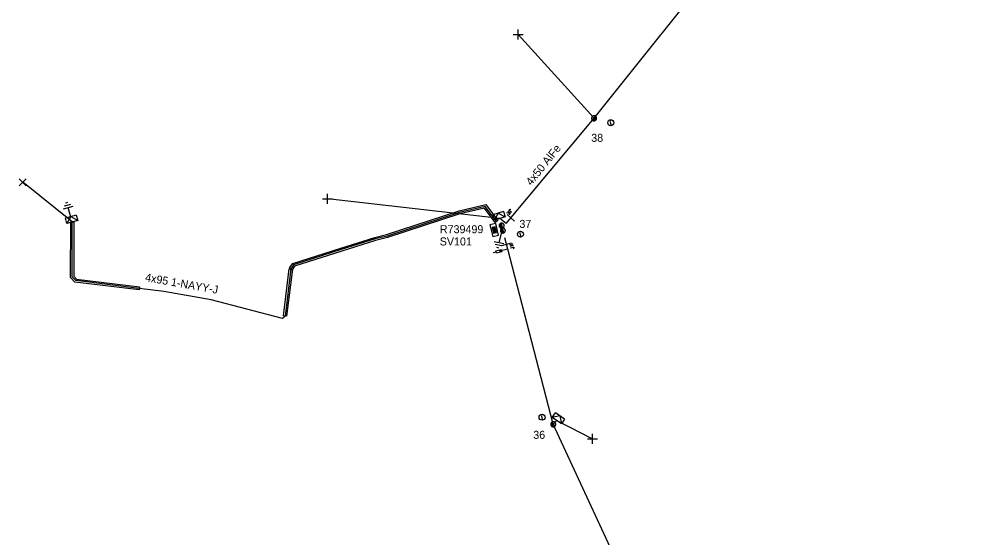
# Model space of a CAD drawing. Extents: x -544780 to -541582, y -1198995 to -1196551.
# Drawn here: x -544351.3 to -544231.5, y -1198264.4 to -1198199.6 of the extents above; entities that cross this region are included whole.
import ezdxf

# ---------------------------------------------------------------- set-up
doc = ezdxf.new("R2010")
doc.units = 0
for name, color, linetype in [('Vrstva 1', 7, 'Continuous'), ('Vrstva 10', 7, 'Continuous'), ('Vrstva 13', 7, 'Continuous'), ('Vrstva 14', 7, 'Continuous'), ('Vrstva 15', 7, 'Continuous'), ('Vrstva 16', 7, 'Continuous'), ('Vrstva 18', 7, 'Continuous'), ('Vrstva 2', 7, 'Continuous'), ('Vrstva 20', 7, 'Continuous'), ('Vrstva 28', 7, 'Continuous'), ('Vrstva 29', 7, 'Continuous'), ('Vrstva 30', 7, 'Continuous'), ('Vrstva 31', 7, 'Continuous'), ('Vrstva 34', 7, 'Continuous'), ('Vrstva 36', 7, 'Continuous'), ('Vrstva 5', 7, 'Continuous'), ('Vrstva 59', 7, 'Continuous'), ('Vrstva 6', 7, 'Continuous'), ('Vrstva 8', 7, 'Continuous'), ('Vrstva 9', 7, 'Continuous')]:
    doc.layers.add(name, color=color, linetype=linetype)

# ---------------------------------------------------------------- blocks, each defined once
blk = doc.blocks.new('NN440')
at = {"layer": 'Vrstva 2'}
for points in [[(0.63, 0), (0.63, 0.06), (0.62, 0.13), (0.6, 0.19), (0.58, 0.25), (0.55, 0.31), (0.51, 0.37), (0.47, 0.42), (0.42, 0.46), (0.37, 0.51), (0.32, 0.54), (0.26, 0.57), (0.2, 0.59), (0.13, 0.61), (0.07, 0.62), (0, 0.63), (-0.06, 0.62), (-0.13, 0.61), (-0.19, 0.59), (-0.26, 0.57), (-0.31, 0.54), (-0.37, 0.51), (-0.42, 0.46), (-0.47, 0.42), (-0.51, 0.37), (-0.54, 0.31), (-0.57, 0.25), (-0.6, 0.19), (-0.62, 0.13), (-0.63, 0.06), (-0.63, 0), (-0.63, -0.07), (-0.62, -0.14), (-0.6, -0.2), (-0.57, -0.26), (-0.54, -0.32), (-0.51, -0.37), (-0.47, -0.43), (-0.42, -0.47), (-0.37, -0.51), (-0.31, -0.55), (-0.26, -0.58), (-0.19, -0.6), (-0.13, -0.62), (-0.06, -0.63), (0, -0.63), (0.07, -0.63), (0.13, -0.62), (0.2, -0.6), (0.26, -0.58), (0.32, -0.55), (0.37, -0.51), (0.42, -0.47), (0.47, -0.43), (0.51, -0.37), (0.55, -0.32), (0.58, -0.26), (0.6, -0.2), (0.62, -0.14), (0.63, -0.07), (0.63, 0)], [(-0.63, 0), (0.63, 0)], [(-0.6, -0.18), (0.57, -0.18)], [(-0.51, -0.32), (0.5, -0.32)], [(-0.37, -0.47), (0.35, -0.47)]]:
    blk.add_lwpolyline(points, dxfattribs=at)
blk = doc.blocks.new('NN450')
at = {"layer": 'Vrstva 2'}
for points in [[(0, 0), (0, 0.07), (-0.01, 0.13), (-0.03, 0.19), (-0.05, 0.25), (-0.08, 0.31), (-0.12, 0.37), (-0.16, 0.42), (-0.21, 0.46), (-0.26, 0.51), (-0.31, 0.54), (-0.37, 0.57), (-0.43, 0.59), (-0.5, 0.61), (-0.56, 0.62), (-0.63, 0.62), (-0.69, 0.62), (-0.75, 0.61), (-0.82, 0.59), (-0.88, 0.57), (-0.94, 0.54), (-0.99, 0.51), (-1.04, 0.46), (-1.09, 0.42), (-1.13, 0.37), (-1.17, 0.31), (-1.2, 0.25), (-1.22, 0.19), (-1.24, 0.13), (-1.25, 0.07), (-1.25, 0), (-1.25, -0.07), (-1.24, -0.13), (-1.22, -0.19), (-1.2, -0.25), (-1.17, -0.31), (-1.13, -0.37), (-1.09, -0.42), (-1.04, -0.46), (-0.99, -0.51), (-0.94, -0.54), (-0.88, -0.57), (-0.82, -0.59), (-0.75, -0.61), (-0.69, -0.62), (-0.62, -0.63), (-0.56, -0.62), (-0.5, -0.61), (-0.43, -0.59), (-0.37, -0.57), (-0.31, -0.54), (-0.26, -0.51), (-0.21, -0.46), (-0.16, -0.42), (-0.12, -0.37), (-0.08, -0.31), (-0.05, -0.25), (-0.03, -0.19), (-0.01, -0.13), (0, -0.07), (0, 0)], [(1.25, 0), (1.25, 0.07), (1.24, 0.13), (1.22, 0.19), (1.2, 0.25), (1.17, 0.31), (1.13, 0.37), (1.09, 0.42), (1.04, 0.46), (0.99, 0.51), (0.94, 0.54), (0.88, 0.57), (0.82, 0.59), (0.75, 0.61), (0.69, 0.62), (0.62, 0.62), (0.56, 0.62), (0.5, 0.61), (0.43, 0.59), (0.37, 0.57), (0.31, 0.54), (0.26, 0.51), (0.21, 0.46), (0.16, 0.42), (0.12, 0.37), (0.08, 0.31), (0.05, 0.25), (0.03, 0.19), (0.01, 0.13), (0, 0.07), (0, 0), (0, -0.07), (0.01, -0.13), (0.03, -0.19), (0.05, -0.25), (0.08, -0.31), (0.12, -0.37), (0.16, -0.42), (0.21, -0.46), (0.26, -0.51), (0.31, -0.54), (0.37, -0.57), (0.43, -0.59), (0.5, -0.61), (0.56, -0.62), (0.63, -0.63), (0.69, -0.62), (0.75, -0.61), (0.82, -0.59), (0.88, -0.57), (0.94, -0.54), (0.99, -0.51), (1.04, -0.46), (1.09, -0.42), (1.13, -0.37), (1.17, -0.31), (1.2, -0.25), (1.22, -0.19), (1.24, -0.13), (1.25, -0.07), (1.25, 0)], [(-1.25, 0), (1.25, 0)], [(-1.23, -0.16), (-0.02, -0.16)], [(-1.16, -0.32), (-0.09, -0.32)], [(-1.03, -0.47), (-0.22, -0.47)], [(0.02, -0.16), (1.23, -0.16)], [(0.09, -0.32), (1.16, -0.32)], [(0.22, -0.47), (1.03, -0.47)]]:
    blk.add_lwpolyline(points, dxfattribs=at)
blk = doc.blocks.new('NN840')
at = {"layer": 'Vrstva 15'}
for points in [[(0, 0.62), (0, -0.63)], [(-0.75, -0.71), (-0.75, -0.66)], [(-0.73, -0.76), (-0.75, -0.71)], [(-0.66, -0.8), (-0.73, -0.76)], [(-0.63, -0.8), (-0.66, -0.8)], [(-0.56, -0.76), (-0.63, -0.8)], [(-0.54, -0.71), (-0.56, -0.76)], [(-0.54, -0.38), (-0.54, -0.71)], [(-0.33, -0.38), (-0.33, -0.8)], [(-0.33, -0.64), (-0.13, -0.38)], [(-0.26, -0.56), (-0.09, -0.8)]]:
    blk.add_lwpolyline(points, dxfattribs=at)
blk = doc.blocks.new('NN770')
at = {"layer": 'Vrstva 10'}
for p, q in [((0, 0.19), (0, 0.26)), ((0, -0.28), (0, 0.11))]:
    blk.add_line(p, q, dxfattribs=at)
blk.add_circle((0, -0.01), 0.375, dxfattribs=at)
blk = doc.blocks.new('NN800')
at = {"layer": 'Vrstva 1'}
for points in [[(-0.44, 0.44), (0.44, -0.44)], [(-0.44, -0.44), (0.44, 0.44)]]:
    blk.add_lwpolyline(points, dxfattribs=at)
blk = doc.blocks.new('NN820')
at = {"layer": 'Vrstva 13'}
for points in [[(0, 0), (0, -1.05)], [(-0.16, -0.81), (0.16, -0.81)], [(-0.16, -1.47), (-0.16, -0.81)], [(0, -1.05), (-0.06, -0.93)], [(0, -1.05), (0.06, -0.93)], [(0.16, -0.81), (0.16, -1.47)], [(0.16, -1.47), (-0.16, -1.47)], [(0, -1.47), (0, -1.87)]]:
    blk.add_lwpolyline(points, dxfattribs=at)
blk = doc.blocks.new('NN620')
at = {"layer": 'Vrstva 8'}
for points in [[(0.75, 0), (-0.75, 0)], [(-0.75, 0), (-0.75, -0.75)], [(0.75, -0.75), (0.75, 0)], [(-0.75, -0.75), (0.75, -0.75)], [(0.37, -0.18), (-0.38, -0.18)], [(-0.38, -0.18), (-0.38, -0.56)], [(-0.38, -0.56), (0.37, -0.56)], [(0.32, -0.23), (-0.33, -0.23)], [(-0.33, -0.23), (-0.33, -0.51)], [(-0.33, -0.51), (0.32, -0.51)], [(0.27, -0.27), (-0.28, -0.27)], [(-0.28, -0.27), (-0.28, -0.46)], [(-0.28, -0.46), (0.27, -0.46)], [(0.23, -0.32), (-0.23, -0.32)], [(-0.23, -0.32), (-0.23, -0.42)], [(-0.23, -0.42), (0.23, -0.42)], [(-0.19, -0.37), (0.19, -0.37)], [(0.23, -0.42), (0.23, -0.32)], [(0.27, -0.46), (0.27, -0.27)], [(0.32, -0.51), (0.32, -0.23)], [(0.37, -0.56), (0.37, -0.18)]]:
    blk.add_lwpolyline(points, dxfattribs=at)
blk = doc.blocks.new('NN630')
at = {"layer": 'Vrstva 9'}
for points in [[(0, -0.7), (-0.7, 0)], [(-0.7, -0.7), (-0.7, 0), (0.7, 0), (0.7, -0.7)], [(-0.7, -0.7), (0.7, -0.7)], [(0, -0.7), (0.7, 0)]]:
    blk.add_lwpolyline(points, dxfattribs=at)
blk = doc.blocks.new('NN810')
at = {"layer": 'Vrstva 14'}
for points in [[(0, -0.64), (0, -1.89)], [(0.63, -1.89), (-0.62, -1.89)], [(0.39, -2.2), (-0.4, -2.2)], [(0, -2.52), (-0.12, -2.52)], [(0.14, -2.52), (0, -2.52)]]:
    blk.add_lwpolyline(points, dxfattribs=at)

msp = doc.modelspace()

# ---------------------------------------------------------------- linework, layer by layer
at = {"layer": 'Vrstva 1'}
for points in [[(-544290.53, -1198225.14), (-544279.54, -1198212.01), (-544262.67, -1198190.89), (-544248.51, -1198167.31), (-544231.49, -1198139.52)], [(-544283.1, -1198305.83), (-544276.44, -1198267.87), (-544284.63, -1198250.19), (-544290.32, -1198228.33), (-544290.69, -1198226.91)]]:
    msp.add_lwpolyline(points, dxfattribs=at)
at = {"layer": 'Vrstva 20'}
for points in [[(-544317.57, -1198230.69), (-544317.17, -1198230.13), (-544311.17, -1198228.21), (-544306.92, -1198226.87), (-544305.44, -1198226.51), (-544296.38, -1198223.56), (-544293.06, -1198222.78), (-544292.18, -1198223.93), (-544291.56, -1198224.77), (-544291.89, -1198225.01), (-544292.5, -1198224.17), (-544293.22, -1198223.22), (-544296.28, -1198223.94), (-544305.34, -1198226.89), (-544306.82, -1198227.25), (-544311.05, -1198228.59), (-544316.93, -1198230.47), (-544317.25, -1198230.93)], [(-544344.49, -1198224.95), (-544344.5, -1198231.73), (-544344.17, -1198232.07), (-544336.31, -1198233.03), (-544336.35, -1198233.43), (-544344.37, -1198232.45), (-544344.9, -1198231.89), (-544344.89, -1198224.95)], [(-544318.33, -1198236.68), (-544317.61, -1198230.79), (-544317.21, -1198230.83), (-544317.93, -1198236.72)]]:
    msp.add_lwpolyline(points, close=True, dxfattribs=at)
at = {"layer": 'Vrstva 5'}
msp.add_lwpolyline([(-544291.73, -1198224.89), (-544292.34, -1198224.05), (-544293.14, -1198223), (-544296.33, -1198223.75), (-544305.39, -1198226.7), (-544306.87, -1198227.06), (-544311.11, -1198228.4), (-544317.05, -1198230.3), (-544317.41, -1198230.81), (-544318.13, -1198236.7), (-544318.45, -1198236.99), (-544327.37, -1198234.68), (-544333.28, -1198233.64), (-544336.33, -1198233.23), (-544344.27, -1198232.26), (-544344.7, -1198231.81), (-544344.69, -1198224.95)], dxfattribs=at)
at = {"layer": 'Vrstva 59'}
for points in [[(-544279.54, -1198212.01), (-544289.03, -1198201.54)], [(-544344.69, -1198224.95), (-544350.88, -1198220)], [(-544290.53, -1198225.14), (-544291.31, -1198224.52), (-544312.82, -1198222.07)], [(-544284.63, -1198250.19), (-544284.18, -1198249.73), (-544279.73, -1198252)]]:
    msp.add_lwpolyline(points, dxfattribs=at)

# ---------------------------------------------------------------- block references
at = {"layer": 'Vrstva 13'}
for name, p, xscale, yscale, rotation in [('NN440', (-544279.54, -1198212.01), 0.5, 0.5, 54.27110275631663), ('NN450', (-544291, -1198225.71), 0.5, 0.5, -76.15222878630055), ('NN440', (-544284.63, -1198250.19), 0.5000000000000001, 0.4999999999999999, -28.602886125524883)]:
    msp.add_blockref(name, p, dxfattribs=dict(at, xscale=xscale, yscale=yscale, rotation=rotation))
at = {"layer": 'Vrstva 15'}
for p, rotation in [((-544344.69, -1198224.95), -164.50292730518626), ((-544291, -1198225.71), -12.923724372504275)]:
    msp.add_blockref('NN810', p, dxfattribs=dict(at, rotation=rotation))
at = {"layer": 'Vrstva 16', "rotation": -75.41427609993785}
msp.add_blockref('NN820', (-544290.32, -1198228.33), dxfattribs=at)
at = {"layer": 'Vrstva 18'}
for p, rotation in [((-544289.92, -1198224.42), -131.29711940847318), ((-544290.47, -1198227.73), 104.6037932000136)]:
    msp.add_blockref('NN840', p, dxfattribs=dict(at, rotation=rotation))
at = {"layer": 'Vrstva 28', "rotation": -76.15769706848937}
msp.add_blockref('NN620', (-544291.63, -1198225.87), dxfattribs=at)
at = {"layer": 'Vrstva 31'}
for p, rotation in [((-544291.31, -1198224.52), -163.3611943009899), ((-544344.69, -1198224.95), -164.50292730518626), ((-544284.18, -1198249.73), 146.18285003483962)]:
    msp.add_blockref('NN630', p, dxfattribs=dict(at, rotation=rotation))
at = {"layer": 'Vrstva 34'}
for p, rotation in [((-544289.03, -1198201.54), 45.00000009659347), ((-544312.82, -1198222.07), 45), ((-544279.73, -1198252), 45)]:
    msp.add_blockref('NN800', p, dxfattribs=dict(at, rotation=rotation))
msp.add_blockref('NN800', (-544350.88, -1198220), dxfattribs=at)
at = {"layer": 'Vrstva 36', "rotation": 8.038661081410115}
for p in [(-544277.45, -1198212.55), (-544288.73, -1198226.46), (-544286.03, -1198249.3)]:
    msp.add_blockref('NN770', p, dxfattribs=at)

# ---------------------------------------------------------------- texts
at = {"layer": 'Vrstva 14'}
for s, p in [('38', (-544279.89, -1198214.95)), ('37', (-544288.86, -1198225.69)), ('36', (-544287.13, -1198252.01))]:
    msp.add_text(s, height=1, dxfattribs=at).set_placement(p)
at = {"layer": 'Vrstva 2'}
msp.add_text('4x50 AlFe', height=1, rotation=51.247, dxfattribs=at).set_placement((-544287.37, -1198220.48))
at = {"layer": 'Vrstva 29'}
msp.add_text('R739499', height=1, dxfattribs=at).set_placement((-544298.79, -1198226.35))
at = {"layer": 'Vrstva 30'}
msp.add_text('SV101', height=1, dxfattribs=at).set_placement((-544298.81, -1198227.88))
at = {"layer": 'Vrstva 6'}
msp.add_text('4x95 1-NAYY-J', height=1, rotation=350.02, dxfattribs=at).set_placement((-544335.65, -1198232.32))

doc.saveas('drawing.dxf')
